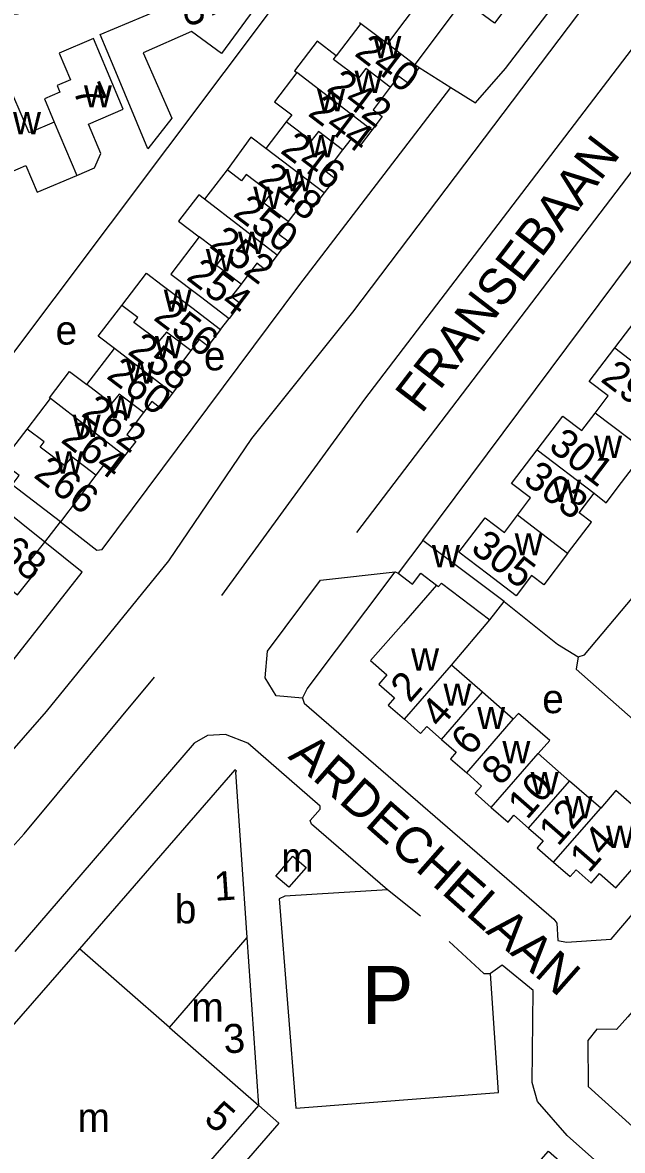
# Model space of a CAD drawing. Extents: x 157768 to 159790, y 387230 to 389604.
# Drawn here: x 158680.7 to 158763.5, y 388836.6 to 388992.3 of the extents above; entities that cross this region are included whole.
import ezdxf

# ---------------------------------------------------------------- set-up
doc = ezdxf.new("R2010")
doc.units = 0
for name, color, linetype in [('BLT_Basislijn', 7, 'Continuous'), ('BLT_Bebouwing', 7, 'Continuous'), ('BLT_Centroide', 7, 'Continuous'), ('BLT_Huisnummer', 7, 'Continuous'), ('BLT_Huisnummer_ tussenligend', 7, 'Continuous'), ('BLT_Onderverdeling_panden', 7, 'Continuous'), ('BLT_Straatnaam', 7, 'Continuous'), ('BLT_Tekst_parkeren', 7, 'Continuous')]:
    doc.layers.add(name, color=color, linetype=linetype)

msp = doc.modelspace()

# ---------------------------------------------------------------- linework, layer by layer
at = {"layer": 'BLT_Basislijn'}
for p, q in [((158718.31, 388998.56), (158670.44, 388934.82)), ((158776.8, 388987.59), (158726.79, 388921.9)), ((158735.43, 388986.08), (158739.8, 388983.33)), ((158708, 388949.95), (158709.21, 388951.47)), ((158683.73, 388920.57), (158685.92, 388923.41)), ((158732.1, 388916.5), (158732.51, 388916.29)), ((158706.21, 388893.91), (158704.37, 388892.86)), ((158708.69, 388894.05), (158706.21, 388893.91)), ((158711.78, 388892.86), (158708.69, 388894.05)), ((158704.37, 388892.86), (158679.62, 388864.1)), ((158721.75, 388884.15), (158711.78, 388892.86)), ((158720.38, 388882.19), (158721.75, 388883.74)), ((158721.75, 388883.74), (158721.75, 388884.15)), ((158720.58, 388881.65), (158720.38, 388882.19)), ((158731.08, 388872.61), (158720.58, 388881.65)), ((158731.08, 388872.61), (158716.88, 388871.71)), ((158735.6, 388868.97), (158731.08, 388872.61)), ((158716.88, 388871.71), (158716.08, 388871.36)), ((158716.08, 388871.36), (158718.38, 388842.47)), ((158746.87, 388862.21), (158745.27, 388861.06)), ((158746.39, 388844.61), (158745.27, 388861.06)), ((158751.17, 388858.69), (158746.87, 388862.21)), ((158751.02, 388846.01), (158751.17, 388858.69)), ((158751.77, 388843.4), (158751.02, 388846.01)), ((158718.38, 388842.47), (158746.39, 388844.61)), ((158755.86, 388838.68), (158751.77, 388843.4)), ((158772.86, 388823.69), (158755.86, 388838.68))]:
    msp.add_line(p, q, dxfattribs=at)
for points in [[(158708.19, 388913.2), (158727.95, 388940.3), (158781.96, 389011.13), (158803.65, 389039.11), (158805.72, 389042.14), (158812.2, 389047.9), (158816.2, 389050.39), (158822.12, 389053.35), (158868.66, 389069.08), (158871.84, 389069.94)], [(158712.33, 388934.88), (158726.27, 388952.34), (158761.2, 388998.51), (158762.32, 389000.87), (158762.19, 389003.82), (158761.62, 389004.65)], [(158739.8, 388983.33), (158743.2, 388981.2), (158747.35, 388985.97), (158761.62, 389004.65)], [(158735.94, 388920.8), (158782.47, 388983.13), (158785.91, 388984.7), (158791.88, 388980.59)], [(158685.92, 388923.41), (158690.93, 388919.5), (158691.64, 388919.56), (158718.82, 388955.94), (158739.8, 388983.33)], [(158757.4, 388904.77), (158758.25, 388905.03), (158809.61, 388966.06)], [(158640.46, 388849.88), (158653.67, 388863.24), (158665.51, 388876.16), (158683.99, 388897.22), (158700.86, 388918.01), (158712.33, 388934.88)], [(158638.5, 388858.76), (158662.96, 388884.88), (158676.45, 388900.68), (158688.88, 388916.43), (158683.73, 388920.57)], [(158719.33, 388899.04), (158715.67, 388899.38), (158714.17, 388901.84), (158714.49, 388905.53), (158721.79, 388915.36), (158732.1, 388916.5)], [(158719.33, 388899.04), (158719.96, 388900.36), (158732.1, 388916.5)], [(158747.15, 388912.41), (158754.51, 388906.5), (158757.4, 388904.77)], [(158757.4, 388904.77), (158757.09, 388903.07), (158778.02, 388884.59)], [(158652, 388849.72), (158665.93, 388863.78), (158680.89, 388880.34), (158698.9, 388901.95)], [(158719.33, 388899.04), (158719.54, 388898.35), (158754.04, 388868.56), (158754.45, 388868.02), (158754.58, 388865.6), (158755.76, 388865.39), (158761.93, 388865.79), (158778.02, 388884.59)], [(158789.53, 388886.89), (158788.49, 388885.64), (158785.21, 388881.92), (158784.98, 388879.44), (158784.49, 388878.47), (158764.24, 388855.08), (158762.68, 388853.33), (158759.96, 388853.37), (158758.72, 388851.81), (158758.75, 388845.47), (158773.35, 388832.32), (158796.48, 388812.13), (158796.48, 388810.15), (158798.16, 388808.6), (158798.65, 388808.52), (158803.01, 388809.33), (158845.58, 388858.2), (158846.64, 388859.35)], [(158739.59, 388865.46), (158744.36, 388861.07), (158745.27, 388861.06)], [(158713.28, 388842.83), (158716.06, 388840.4), (158710.68, 388834.2), (158731.61, 388815.88), (158733.35, 388817.9), (158735.37, 388816.11), (158753.28, 388836.55), (158755.52, 388834.58)]]:
    msp.add_lwpolyline(points, dxfattribs=at)
at = {"layer": 'BLT_Bebouwing'}
for p, q in [((158727.38, 388992.18), (158723.99, 388987.71)), ((158727.19, 388992.32), (158727.38, 388992.18)), ((158734.82, 388986.53), (158735.43, 388986.08)), ((158717.08, 388978.59), (158714.27, 388974.9)), ((158689.55, 388942.34), (158693.34, 388947.33)), ((158690.8, 388929.84), (158685.92, 388923.41)), ((158685.92, 388923.41), (158679.23, 388928.49)), ((158683.73, 388920.57), (158677.16, 388925.86)), ((158735.94, 388920.8), (158732.51, 388916.29)), ((158747.15, 388912.41), (158735.94, 388920.8)), ((158745.2, 388909.85), (158747.15, 388912.41)), ((158739.9, 388903.59), (158745.2, 388909.85)), ((158744.18, 388899.86), (158739.9, 388903.59)), ((158748.42, 388896.14), (158744.18, 388899.86)), ((158756.21, 388887.61), (158751.88, 388891.4)), ((158760.5, 388883.86), (158756.21, 388887.61))]:
    msp.add_line(p, q, dxfattribs=at)
for points in [[(158711.89, 389000.09), (158713.76, 388995.69), (158708.12, 388988.02), (158703.99, 388991.06), (158697.31, 388988.13), (158701.26, 388979.11), (158697.97, 388974.86), (158693.31, 388986.05), (158691.39, 388990.67), (158699.31, 388993.97), (158699.18, 388994.28), (158707.99, 388997.95), (158707.81, 388998.4), (158711.89, 389000.09)], [(158750.54, 389000), (158751.27, 388999.45), (158745.83, 388992.21), (158741.52, 388995.45), (158734.82, 388986.53)], [(158692.4, 388985.49), (158690.46, 388990.09), (158685.7, 388988.09), (158687.27, 388984.37), (158685.43, 388983.6), (158685.82, 388982.68), (158683.69, 388981.78), (158685.05, 388978.55)], [(158723.99, 388987.71), (158721.33, 388989.73), (158718.22, 388985.64), (158718.55, 388985.42)], [(158735.43, 388986.08), (158733.83, 388983.97), (158732.59, 388984.91), (158731.42, 388983.37)], [(158685.05, 388978.55), (158681.57, 388977.07), (158678.23, 388984.89), (158670.88, 388981.76), (158672.84, 388977.16), (158675.77, 388970.29), (158681.1, 388972.55), (158682.67, 388968.87), (158688.14, 388971.2)], [(158688.14, 388971.2), (158690.61, 388972.26), (158691.46, 388974.22), (158689.75, 388978.29), (158694.58, 388980.33), (158692.4, 388985.49)], [(158718.55, 388985.42), (158715.47, 388981.37), (158717.83, 388979.58), (158717.08, 388978.59)], [(158731.42, 388983.37), (158729.07, 388980.27), (158730.31, 388979.32), (158728.88, 388977.43)], [(158714.27, 388974.9), (158712.21, 388976.46), (158708.93, 388971.98)], [(158728.88, 388977.43), (158727.28, 388975.32), (158726.02, 388976.27), (158724.86, 388974.73)], [(158724.86, 388974.73), (158722.59, 388971.74), (158723.84, 388970.79), (158722.32, 388968.8)], [(158708.93, 388971.98), (158705.81, 388967.92)], [(158705.81, 388967.92), (158704.99, 388968.54), (158702.21, 388964.87), (158705.04, 388962.73)], [(158722.32, 388968.8), (158720.81, 388966.8), (158719.56, 388967.75), (158717.34, 388964.83)], [(158717.34, 388964.83), (158716.04, 388963.11), (158717.31, 388962.15), (158715.84, 388960.21)], [(158705.04, 388962.73), (158701.14, 388957.59), (158705.22, 388954.49), (158709.21, 388951.47)], [(158715.84, 388960.21), (158714.26, 388958.13), (158713.01, 388959.07), (158710.83, 388956.2)], [(158694.36, 388953.26), (158697.76, 388957.73), (158699.96, 388956.05), (158704.02, 388952.97), (158708, 388949.95)], [(158710.83, 388956.2), (158709.52, 388954.47), (158710.77, 388953.52), (158709.21, 388951.47)], [(158693.34, 388947.33), (158691.13, 388949.01), (158694.36, 388953.26)], [(158762.45, 388947.41), (158765.99, 388952.06), (158768.62, 388950.06), (158770.45, 388952.47)], [(158708, 388949.95), (158706.26, 388947.64), (158705.05, 388948.56), (158703.89, 388947.03)], [(158703.89, 388947.03), (158701.59, 388943.99), (158702.82, 388943.06), (158701.37, 388941.16)], [(158759.73, 388938.4), (158761.53, 388940.77), (158758.91, 388942.76), (158762.45, 388947.41)], [(158684.51, 388940.43), (158684.4, 388940.52), (158687.16, 388944.16)], [(158687.16, 388944.16), (158689.55, 388942.34)], [(158681.29, 388936.2), (158684.51, 388940.43)], [(158701.37, 388941.16), (158699.76, 388939.04), (158698.51, 388939.99), (158697.35, 388938.46)], [(158697.35, 388938.46), (158695.05, 388935.43), (158696.29, 388934.49), (158694.76, 388932.48)], [(158751.73, 388933.33), (158755.27, 388937.98), (158757.89, 388935.98), (158759.73, 388938.4)], [(158679.23, 388928.49), (158680.21, 388929.78), (158677.81, 388931.61), (158681.29, 388936.2)], [(158748.99, 388924.29), (158750.82, 388926.69), (158748.19, 388928.69), (158751.73, 388933.33)], [(158759.61, 388927.33), (158761.24, 388926.01), (158763.38, 388928.81), (158766.66, 388933.12)], [(158694.76, 388932.48), (158693.23, 388930.47), (158692, 388931.41), (158690.8, 388929.84)], [(158755.92, 388919.02), (158759.21, 388923.33), (158757.53, 388924.61), (158759.61, 388927.33)], [(158755.92, 388919.02), (158752.64, 388914.7), (158750.96, 388915.98), (158748.82, 388913.18), (158744.91, 388916.16), (158740.93, 388919.19), (158744.55, 388923.95), (158747.2, 388921.93), (158748.99, 388924.29)], [(158678.69, 388914.31), (158679.95, 388913.3), (158682.74, 388916.78), (158681.49, 388917.79), (158683.73, 388920.57)], [(158732.51, 388916.29), (158734.51, 388914.77), (158735.68, 388916.3), (158737.83, 388914.66)], [(158737.83, 388914.66), (158733.25, 388909.41), (158728.73, 388904.24), (158730.97, 388902.28), (158729.84, 388900.98), (158732.01, 388899.08), (158731.15, 388898.11), (158733.39, 388896.15)], [(158751.88, 388891.4), (158753.45, 388893.19), (158749.14, 388896.96), (158748.42, 388896.14)], [(158733.39, 388896.15), (158735.63, 388894.19), (158736.47, 388895.15), (158738.5, 388893.37)], [(158738.5, 388893.37), (158740.54, 388891.59), (158739.75, 388890.69), (158741.99, 388888.74)], [(158711.67, 388866.01), (158710.11, 388888.86), (158710.21, 388888.97), (158709.99, 388889.18), (158688.51, 388864.48)], [(158741.99, 388888.74), (158744.05, 388886.93), (158743.17, 388885.92), (158745.39, 388883.98)], [(158753.99, 388876.42), (158756.27, 388874.43), (158757.1, 388875.38), (158759.19, 388873.54), (158760.34, 388874.86), (158762.6, 388872.88), (158767.13, 388878.06), (158766.99, 388878.19), (158769.11, 388880.61), (158762.59, 388886.32), (158760.5, 388883.86)], [(158745.39, 388883.98), (158747.71, 388881.96), (158748.52, 388882.89), (158750.54, 388881.12)], [(158750.54, 388881.12), (158752.55, 388879.36), (158751.72, 388878.41), (158753.99, 388876.42)], [(158716.26, 388875.2), (158717.99, 388877.24), (158719.81, 388875.67), (158717.45, 388872.95), (158715.63, 388874.51), (158716.26, 388875.2)], [(158713.28, 388842.83), (158711.67, 388866.01)], [(158688.51, 388864.48), (158663.25, 388835.53), (158670.29, 388829.39), (158668.29, 388827.11), (158679.05, 388817.7), (158681.04, 388819.98), (158684.77, 388816.72)], [(158691.69, 388818.11), (158713.28, 388842.83)]]:
    msp.add_lwpolyline(points, dxfattribs=at)
at = {"layer": 'BLT_Onderverdeling_panden'}
for p, q in [((158747.77, 389011.66), (158731.05, 388989.4)), ((158727.38, 388992.18), (158731.05, 388989.4)), ((158731.05, 388989.4), (158734.82, 388986.53)), ((158728.88, 388977.43), (158718.55, 388985.42)), ((158685.05, 388978.55), (158688.14, 388971.2)), ((158722.32, 388968.8), (158714.27, 388974.9)), ((158715.84, 388960.21), (158705.81, 388967.92)), ((158701.37, 388941.16), (158693.34, 388947.33)), ((158762.45, 388947.41), (158772.96, 388939.33)), ((158694.76, 388932.48), (158684.51, 388940.43)), ((158766.66, 388933.12), (158759.73, 388938.4)), ((158751.73, 388933.33), (158759.61, 388927.33)), ((158755.92, 388919.02), (158748.99, 388924.29)), ((158733.39, 388896.15), (158739.9, 388903.59)), ((158738.5, 388893.37), (158744.18, 388899.86)), ((158741.99, 388888.74), (158748.42, 388896.14)), ((158745.39, 388883.98), (158751.88, 388891.4)), ((158750.54, 388881.12), (158756.21, 388887.61)), ((158753.99, 388876.42), (158760.5, 388883.86)), ((158700.98, 388853.58), (158711.67, 388866.01)), ((158700.98, 388853.58), (158688.51, 388864.48)), ((158700.98, 388853.58), (158713.28, 388842.83))]:
    msp.add_line(p, q, dxfattribs=at)
for points in [[(158731.42, 388983.37), (158728.07, 388985.94), (158727.04, 388984.6), (158723.61, 388987.21), (158723.99, 388987.71)], [(158724.86, 388974.73), (158721.53, 388977.25), (158720.51, 388975.99), (158717.08, 388978.59)], [(158717.34, 388964.83), (158713.99, 388967.38), (158714.98, 388968.71), (158711.56, 388971.32), (158710.91, 388970.46), (158708.93, 388971.98)], [(158710.83, 388956.2), (158707.46, 388958.75), (158708.47, 388960.13), (158705.04, 388962.73)], [(158703.89, 388947.03), (158700.56, 388949.57), (158699.47, 388948.31), (158696.05, 388950.91), (158696.57, 388951.58), (158694.36, 388953.26)], [(158697.35, 388938.46), (158694.01, 388941), (158692.97, 388939.74), (158689.55, 388942.34)], [(158690.8, 388929.84), (158687.45, 388932.38), (158686.44, 388931.15), (158683.1, 388933.68), (158683.66, 388934.42), (158681.29, 388936.2)], [(158737.83, 388914.66), (158738.11, 388914.45), (158738.52, 388914.93), (158745.2, 388909.85)]]:
    msp.add_lwpolyline(points, dxfattribs=at)

# ---------------------------------------------------------------- texts
at = {"layer": 'BLT_Centroide'}
for s, p in [('w', (158729.1, 388987.38)), ('w', (158726.52, 388982.59)), ('w', (158689.14, 388980.58)), ('w', (158721.33, 388980.06)), ('w', (158679.35, 388976.88)), ('w', (158719.97, 388973.69)), ('w', (158716.94, 388969)), ('w', (158712.53, 388966.58)), ('w', (158710.41, 388960.36)), ('w', (158705.98, 388957.95)), ('w', (158700.16, 388952.38)), ('e', (158685.23, 388947.85)), ('w', (158698.95, 388945.97)), ('e', (158705.7, 388944.3)), ('w', (158695, 388942.44)), ('w', (158692.33, 388937.69)), ('w', (158687.58, 388935.09)), ('w', (158759.58, 388932.22)), ('w', (158685.17, 388930.06)), ('w', (158753.91, 388926.12)), ('w', (158748.62, 388918.75)), ('w', (158737.2, 388917.11)), ('w', (158734.31, 388902.84)), ('w', (158738.78, 388898)), ('e', (158752.43, 388896.98)), ('w', (158743.44, 388894.78)), ('w', (158746.92, 388890.08)), ('w', (158750.83, 388885.78)), ('w', (158755.52, 388882.48)), ('w', (158761.24, 388878.38)), ('m', (158716.39, 388875.11)), ('b', (158701.69, 388867.97)), ('m', (158703.99, 388854.42)), ('m', (158688.27, 388839.19))]:
    msp.add_text(s, height=4, dxfattribs=at).set_placement(p)
at = {"layer": 'BLT_Huisnummer'}
for s, rotation, p in [('5', 293.6467, (158702.62, 388994.14)), ('240', 322.8137, (158726.35, 388987.84)), ('7', 292.8676, (158687.56, 388982.95)), ('244', 322.8137, (158719.92, 388979.56)), ('248', 322.8147, (158712.92, 388970.18)), ('254', 322.8147, (158703.13, 388956.94)), ('256', 322.8147, (158698.59, 388951.37)), ('260', 322.8147, (158692.1, 388943.31)), ('301', 322.726, (158753.13, 388933.46)), ('266', 322.8147, (158682.04, 388929.63)), ('268', 321.1353, (158674.91, 388920.61)), ('305', 322.726, (158742.38, 388919.4)), ('2', 48.8299, (158734.14, 388898.28)), ('6', 48.8299, (158742.49, 388890.92)), ('10', 48.8299, (158750.32, 388882.15)), ('14', 48.8299, (158758.87, 388874.78)), ('1', 3.8701, (158707.23, 388871.07)), ('3', 3.8701, (158708.53, 388850)), ('5', 318.8305, (158705.53, 388840.77))]:
    msp.add_text(s, height=4, rotation=rotation, dxfattribs=at).set_placement(p)
at = {"layer": 'BLT_Huisnummer_ tussenligend'}
for s, rotation, p in [('242', 322.8137, (158722.5, 388983)), ('246', 322.8147, (158716.11, 388974.42)), ('250', 322.8147, (158709.59, 388965.71)), ('252', 322.8147, (158706.3, 388961.37)), ('258', 322.8147, (158695.02, 388946.67)), ('299', 322.726, (158760.34, 388942.87)), ('262', 322.8147, (158688.62, 388938.12)), ('264', 322.8147, (158685.8, 388934.49)), ('303', 322.726, (158749.61, 388928.93)), ('4', 48.8299, (158738.34, 388894.76)), ('8', 48.8299, (158746.71, 388886.83)), ('12', 48.8299, (158754.6, 388878.47))]:
    msp.add_text(s, height=4, rotation=rotation, dxfattribs=at).set_placement(p)
at = {"layer": 'BLT_Straatnaam'}
for s, rotation, p in [('FINISTERELAAN', 24.4517, (158667.12, 388987.55)), ('FRANSEBAAN', 52.4796, (158735.77, 388938.18)), ('ARDECHELAAN', 318.5663, (158717.2, 388890.87))]:
    msp.add_text(s, height=5, rotation=rotation, dxfattribs=at).set_placement(p)
at = {"layer": 'BLT_Tekst_parkeren'}
msp.add_text('P', height=8, dxfattribs=at).set_placement((158727.5, 388854.09))

doc.saveas('drawing.dxf')
